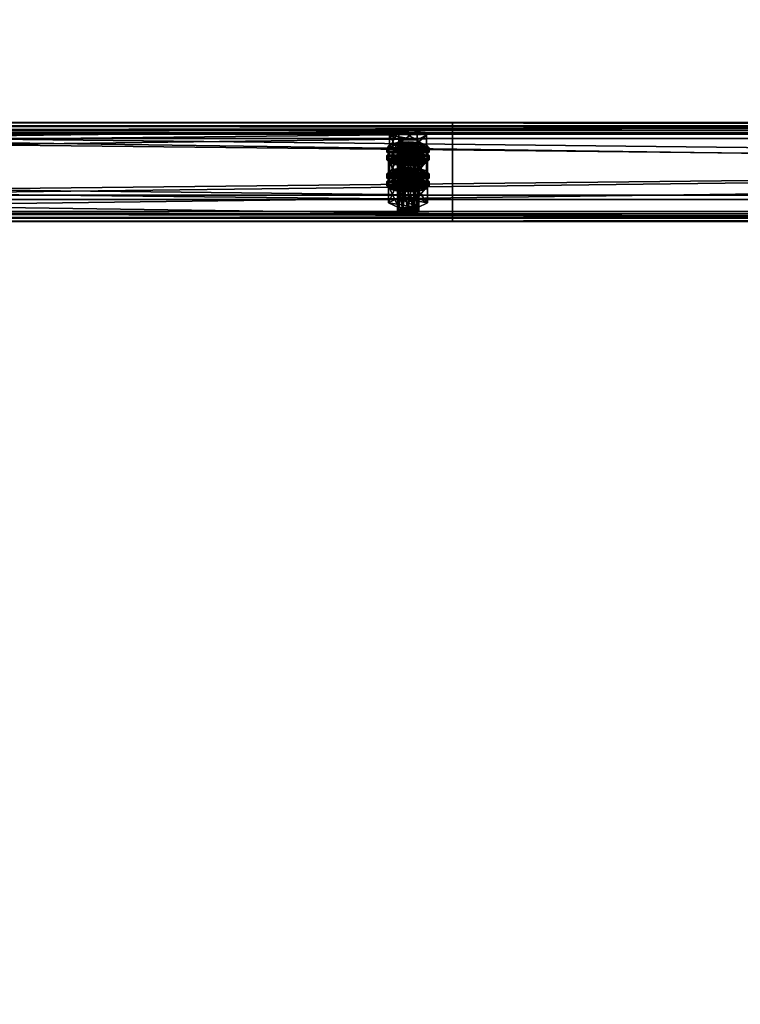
# Model space of a CAD drawing. Header units: millimetres. Extents: x 60485 to 71303, y 100 to 16900.
# Tile 387 of 656: x 68456 to 68863, y 5320 to 5875. Entities that reach past the tile are written whole.
import ezdxf

# ---------------------------------------------------------------- set-up
doc = ezdxf.new("R2010")
doc.units = ezdxf.units.MM
for name, color, linetype in [('13', 7, 'Continuous'), ('3', 7, 'Continuous'), ('9', 7, 'Continuous')]:
    doc.layers.add(name, color=color, linetype=linetype)

msp = doc.modelspace()

# ---------------------------------------------------------------- meshes
at = {"layer": '13', "color": 7}
mesh = msp.add_polyface(dxfattribs=at)
corners = [(68672, 5783.27, 4775.18), (68675, 5804.54, 4780.84), (68672, 5804.3, 4781.61), (68669.8, 5801.91, 4789.45), (68675, 5801.03, 4792.32), (68672, 5801.27, 4791.55), (68680.2, 5801.91, 4789.45), (68669, 5802.78, 4786.58), (68681, 5802.78, 4786.58), (68669.8, 5803.66, 4783.71), (68680.2, 5803.66, 4783.71), (68678, 5804.3, 4781.61), (68664.61, 5802.78, 4786.58), (68669.8, 5805.42, 4777.98), (68669.8, 5812.59, 4780.17), (68664.61, 5809.96, 4788.78), (68680.2, 5812.59, 4780.17), (68680.2, 5800.15, 4795.19), (68669.8, 5800.15, 4795.19), (68669.8, 5807.32, 4797.38), (68680.2, 5807.32, 4797.38), (68663, 5800.39, 4785.85), (68664.61, 5802.15, 4780.11), (68664.61, 5804.54, 4780.84), (68663, 5802.78, 4786.58), (68669, 5803.43, 4775.91), (68669, 5805.82, 4776.64), (68675, 5803.9, 4774.38), (68675, 5806.3, 4775.11), (68675, 5796.88, 4797.33), (68669, 5799.75, 4796.52), (68675, 5799.27, 4798.06), (68669, 5797.35, 4795.79), (68664.61, 5798.64, 4791.59), (68664.61, 5801.03, 4792.32), (68681, 5803.43, 4775.91), (68685.39, 5802.15, 4780.11), (68687, 5800.39, 4785.85), (68685.39, 5798.64, 4791.59), (68685.39, 5801.03, 4792.32), (68687, 5802.78, 4786.58), (68685.39, 5804.54, 4780.84), (68681, 5805.82, 4776.64), (68664.61, 5797.85, 4778.8), (68669, 5799.13, 4774.6), (68669, 5801.52, 4775.33), (68664.61, 5800.24, 4779.53), (68675, 5799.6, 4773.06), (68675, 5801.99, 4773.79), (68681, 5799.13, 4774.6), (68687, 5798.48, 4785.27), (68663, 5798.48, 4785.27), (68685.39, 5800.24, 4779.53)]
mesh.append_faces([[corners[k] for k in face] for face in [(0, 1, 2, 2), (3, 4, 5, 5), (11, 2, 1, 1), (12, 14, 15, 15), (13, 16, 14, 14), (18, 15, 19, 19), (17, 12, 18, 18), (15, 20, 19, 19), (21, 23, 24, 24), (22, 26, 23, 23), (25, 28, 26, 26), (29, 30, 31, 31), (32, 34, 30, 30), (33, 24, 34, 34), (25, 35, 27, 27), (34, 31, 30, 30), (42, 26, 28, 28), (43, 45, 46, 46), (44, 48, 45, 45), (44, 49, 47, 47)]], dxfattribs={"vtx0": -1, "color": 7})
mesh.append_faces([[corners[k] for k in face] for face in [(6, 3, 7, 7), (8, 7, 9, 9), (10, 9, 2, 2), (17, 13, 12, 12), (20, 15, 14, 14), (36, 25, 22, 22), (37, 22, 21, 21), (38, 21, 33, 33), (39, 34, 24, 24), (40, 24, 23, 23), (41, 23, 26, 26), (50, 51, 46, 46), (52, 46, 45, 45)]], dxfattribs={"vtx0": -1, "vtx2": -1, "vtx3": -1, "color": 7})
mesh.append_faces([[corners[k] for k in face] for face in [(12, 13, 14, 14), (17, 18, 19, 19), (18, 12, 15, 15), (21, 22, 23, 23), (22, 25, 26, 26), (25, 27, 28, 28), (32, 33, 34, 34), (33, 21, 24, 24), (43, 44, 45, 45), (44, 47, 48, 48)]], dxfattribs={"vtx2": -1, "vtx3": -1, "color": 7})
mesh = msp.add_polyface(dxfattribs=at)
corners = [(68675, 5783.5, 4774.41), (68678, 5804.3, 4781.61), (68675, 5804.54, 4780.84), (68678, 5783.27, 4775.18), (68680.2, 5803.66, 4783.71), (68675, 5801.03, 4792.32), (68669.8, 5801.91, 4789.45), (68678, 5801.27, 4791.55), (68680.2, 5801.91, 4789.45), (68669, 5802.78, 4786.58), (68681, 5802.78, 4786.58), (68669.8, 5803.66, 4783.71), (68672, 5804.3, 4781.61), (68669.8, 5805.42, 4777.98), (68680.2, 5805.42, 4777.98), (68680.2, 5812.59, 4780.17), (68685.39, 5802.78, 4786.58), (68685.39, 5809.96, 4788.78), (68680.2, 5800.15, 4795.19), (68680.2, 5807.32, 4797.38), (68669.8, 5807.32, 4797.38), (68669.8, 5812.59, 4780.17), (68675, 5803.9, 4774.38), (68681, 5803.43, 4775.91), (68681, 5805.82, 4776.64), (68675, 5806.3, 4775.11), (68685.39, 5802.15, 4780.11), (68685.39, 5804.54, 4780.84), (68687, 5800.39, 4785.85), (68687, 5802.78, 4786.58), (68685.39, 5798.64, 4791.59), (68685.39, 5801.03, 4792.32), (68681, 5799.75, 4796.52), (68681, 5797.35, 4795.79), (68675, 5799.27, 4798.06), (68669, 5803.43, 4775.91), (68664.61, 5802.15, 4780.11), (68663, 5800.39, 4785.85), (68664.61, 5801.03, 4792.32), (68663, 5802.78, 4786.58), (68664.61, 5804.54, 4780.84), (68669, 5805.82, 4776.64), (68675, 5799.6, 4773.06), (68681, 5799.13, 4774.6), (68681, 5801.52, 4775.33), (68675, 5801.99, 4773.79), (68685.39, 5797.85, 4778.8), (68685.39, 5800.24, 4779.53), (68687, 5798.48, 4785.27), (68664.61, 5800.24, 4779.53), (68669, 5801.52, 4775.33)]
mesh.append_faces([[corners[k] for k in face] for face in [(0, 1, 2, 2), (3, 4, 1, 1), (14, 17, 15, 15), (16, 19, 17, 17), (18, 20, 19, 19), (13, 16, 14, 14), (17, 21, 15, 15), (22, 24, 25, 25), (23, 27, 24, 24), (26, 29, 27, 27), (28, 31, 29, 29), (30, 32, 31, 31), (33, 34, 32, 32), (42, 44, 45, 45), (43, 47, 44, 44), (46, 48, 47, 47), (44, 50, 45, 45)]], dxfattribs={"vtx0": -1, "color": 7})
mesh.append_faces([[corners[k] for k in face] for face in [(5, 6, 7, 7), (7, 6, 8, 8), (8, 9, 10, 10), (10, 11, 4, 4), (4, 12, 1, 1), (16, 13, 18, 18), (19, 21, 17, 17), (23, 35, 26, 26), (26, 36, 28, 28), (28, 37, 30, 30), (34, 38, 32, 32), (32, 38, 31, 31), (31, 39, 29, 29), (29, 40, 27, 27), (27, 41, 24, 24), (48, 49, 47, 47), (47, 50, 44, 44)]], dxfattribs={"vtx0": -1, "vtx1": -1, "color": 7})
mesh.append_faces([[corners[k] for k in face] for face in [(13, 14, 15, 15), (14, 16, 17, 17), (16, 18, 19, 19), (22, 23, 24, 24), (23, 26, 27, 27), (26, 28, 29, 29), (28, 30, 31, 31), (42, 43, 44, 44), (43, 46, 47, 47)]], dxfattribs={"vtx2": -1, "vtx3": -1, "color": 7})
mesh = msp.add_polyface(dxfattribs=at)
corners = [(68664.61, 5788.16, 4834.4), (68669.8, 5790.79, 4825.79), (68669.8, 5797.96, 4827.98), (68664.61, 5795.33, 4836.59), (68680.2, 5797.96, 4827.98), (68669.8, 5785.53, 4843), (68669.8, 5792.7, 4845.2), (68680.2, 5792.7, 4845.2), (68669, 5788.81, 4823.73), (68675, 5791.67, 4822.92), (68669, 5791.2, 4824.46), (68681, 5791.2, 4824.46), (68669, 5781.75, 4780.15), (68669.8, 5782.62, 4777.28), (68669.8, 5803.66, 4783.71), (68669, 5802.78, 4786.58), (68672, 5783.27, 4775.18), (68672, 5804.3, 4781.61), (68675, 5783.5, 4774.41), (68675, 5804.54, 4780.84), (68675, 5779.99, 4785.88), (68672, 5780.23, 4785.12), (68672, 5801.27, 4791.55), (68675, 5801.03, 4792.32), (68669.8, 5780.87, 4783.02), (68669.8, 5801.91, 4789.45), (68664.03, 5786.53, 4781.61), (68669.52, 5789.31, 4772.53), (68669.52, 5798.87, 4775.45), (68664.03, 5796.09, 4784.53), (68680.48, 5798.87, 4775.45), (68669.52, 5783.75, 4790.69), (68669.52, 5793.31, 4793.62), (68680.48, 5793.31, 4793.62), (68675, 5796.88, 4797.33), (68669, 5797.35, 4795.79), (68669, 5799.75, 4796.52), (68681, 5797.35, 4795.79), (68664.61, 5798.64, 4791.59), (68663, 5796.09, 4784.53), (68664.61, 5797.85, 4778.8), (68664.61, 5800.24, 4779.53), (68663, 5798.48, 4785.27), (68675, 5792.58, 4796.01), (68669, 5793.05, 4794.47), (68669, 5795.44, 4795.2), (68675, 5794.97, 4796.74), (68664.61, 5794.34, 4790.27), (68664.61, 5796.73, 4791), (68685.39, 5797.85, 4778.8), (68669, 5799.13, 4774.6), (68687, 5796.09, 4784.53), (68685.39, 5794.34, 4790.27), (68681, 5793.05, 4794.47), (68685.39, 5796.73, 4791)]
mesh.append_faces([[corners[k] for k in face] for face in [(0, 2, 3, 3), (1, 4, 2, 2), (5, 3, 6, 6), (3, 7, 6, 6), (8, 9, 10, 10), (11, 10, 9, 9), (12, 14, 15, 15), (13, 17, 14, 14), (20, 22, 23, 23), (21, 25, 22, 22), (24, 15, 25, 25), (26, 28, 29, 29), (27, 30, 28, 28), (31, 29, 32, 32), (29, 33, 32, 32), (37, 35, 34, 34), (39, 41, 42, 42), (43, 45, 46, 46), (44, 48, 45, 45), (47, 42, 48, 48), (48, 46, 45, 45)]], dxfattribs={"vtx0": -1, "color": 7})
mesh.append_faces([[corners[k] for k in face] for face in [(7, 3, 2, 2), (33, 29, 28, 28), (37, 38, 35, 35), (49, 50, 40, 40), (51, 40, 39, 39), (52, 39, 47, 47), (53, 47, 44, 44), (54, 48, 42, 42)]], dxfattribs={"vtx0": -1, "vtx2": -1, "vtx3": -1, "color": 7})
mesh.append_faces([[corners[k] for k in face] for face in [(0, 1, 2, 2), (5, 0, 3, 3), (12, 13, 14, 14), (13, 16, 17, 17), (16, 18, 19, 19), (20, 21, 22, 22), (21, 24, 25, 25), (24, 12, 15, 15), (26, 27, 28, 28), (34, 35, 36, 36), (39, 40, 41, 41), (43, 44, 45, 45), (44, 47, 48, 48), (47, 39, 42, 42)]], dxfattribs={"vtx2": -1, "vtx3": -1, "color": 7})
mesh = msp.add_polyface(dxfattribs=at)
corners = [(68669.8, 5790.79, 4825.79), (68680.2, 5790.79, 4825.79), (68680.2, 5797.96, 4827.98), (68685.39, 5788.16, 4834.4), (68685.39, 5795.33, 4836.59), (68680.2, 5792.7, 4845.2), (68680.2, 5785.53, 4843), (68669.8, 5792.7, 4845.2), (68669.8, 5797.96, 4827.98), (68675, 5789.28, 4822.19), (68681, 5791.2, 4824.46), (68675, 5791.67, 4822.92), (68685.39, 5789.91, 4828.66), (68669, 5791.2, 4824.46), (68675, 5783.5, 4774.41), (68678, 5783.27, 4775.18), (68678, 5804.3, 4781.61), (68680.2, 5782.62, 4777.28), (68680.2, 5803.66, 4783.71), (68681, 5781.75, 4780.15), (68681, 5802.78, 4786.58), (68680.2, 5780.87, 4783.02), (68680.2, 5801.91, 4789.45), (68678, 5780.23, 4785.12), (68678, 5801.27, 4791.55), (68675, 5801.03, 4792.32), (68669.52, 5789.31, 4772.53), (68680.48, 5789.31, 4772.53), (68680.48, 5798.87, 4775.45), (68685.97, 5786.53, 4781.61), (68685.97, 5796.09, 4784.53), (68680.48, 5793.31, 4793.62), (68680.48, 5783.75, 4790.69), (68669.52, 5793.31, 4793.62), (68669.52, 5798.87, 4775.45), (68685.39, 5798.64, 4791.59), (68681, 5797.35, 4795.79), (68681, 5799.75, 4796.52), (68675, 5796.88, 4797.33), (68675, 5799.27, 4798.06), (68664.61, 5798.64, 4791.59), (68685.39, 5797.85, 4778.8), (68687, 5796.09, 4784.53), (68687, 5798.48, 4785.27), (68685.39, 5794.34, 4790.27), (68685.39, 5796.73, 4791), (68681, 5793.05, 4794.47), (68681, 5795.44, 4795.2), (68675, 5792.58, 4796.01), (68675, 5794.97, 4796.74), (68681, 5799.13, 4774.6), (68669, 5799.13, 4774.6), (68664.61, 5797.85, 4778.8), (68663, 5796.09, 4784.53), (68664.61, 5794.34, 4790.27), (68669, 5793.05, 4794.47), (68664.61, 5796.73, 4791), (68663, 5798.48, 4785.27)]
mesh.append_faces([[corners[k] for k in face] for face in [(1, 4, 2, 2), (3, 5, 4, 4), (6, 7, 5, 5), (4, 8, 2, 2), (9, 10, 11, 11), (17, 20, 18, 18), (19, 22, 20, 20), (21, 24, 22, 22), (23, 25, 24, 24), (27, 30, 28, 28), (29, 31, 30, 30), (32, 33, 31, 31), (30, 34, 28, 28), (42, 45, 43, 43), (44, 47, 45, 45), (46, 49, 47, 47), (46, 55, 48, 48)]], dxfattribs={"vtx0": -1, "color": 7})
mesh.append_faces([[corners[k] for k in face] for face in [(5, 8, 4, 4), (12, 13, 10, 10), (31, 34, 30, 30), (35, 40, 36, 36), (50, 51, 41, 41), (41, 52, 42, 42), (42, 53, 44, 44), (44, 54, 46, 46), (49, 56, 47, 47), (47, 56, 45, 45), (45, 57, 43, 43)]], dxfattribs={"vtx0": -1, "vtx1": -1, "color": 7})
mesh.append_faces([[corners[k] for k in face] for face in [(0, 1, 2, 2), (1, 3, 4, 4), (14, 15, 16, 16), (15, 17, 18, 18), (17, 19, 20, 20), (19, 21, 22, 22), (21, 23, 24, 24), (26, 27, 28, 28), (27, 29, 30, 30), (35, 36, 37, 37), (36, 38, 39, 39), (41, 42, 43, 43), (42, 44, 45, 45), (44, 46, 47, 47), (46, 48, 49, 49)]], dxfattribs={"vtx2": -1, "vtx3": -1, "color": 7})
mesh = msp.add_polyface(dxfattribs=at)
corners = [(68675, 5768.88, 4822.22), (68678, 5789.68, 4829.43), (68675, 5789.91, 4828.66), (68678, 5768.64, 4822.99), (68680.2, 5789.04, 4831.53), (68680.2, 5768, 4825.09), (68681, 5788.16, 4834.4), (68675, 5786.4, 4840.13), (68669.8, 5787.28, 4837.26), (68678, 5786.64, 4839.36), (68680.2, 5787.28, 4837.26), (68669, 5788.16, 4834.4), (68669.8, 5789.04, 4831.53), (68672, 5789.68, 4829.43), (68685.39, 5788.16, 4834.4), (68680.2, 5785.53, 4843), (68680.2, 5792.7, 4845.2), (68669.8, 5790.79, 4825.79), (68680.2, 5790.79, 4825.79), (68685.97, 5781.47, 4832.35), (68669.52, 5784.24, 4823.26), (68680.48, 5784.24, 4823.26), (68675, 5789.28, 4822.19), (68681, 5788.81, 4823.73), (68681, 5791.2, 4824.46), (68685.39, 5787.52, 4827.93), (68685.39, 5789.91, 4828.66), (68687, 5785.77, 4833.66), (68687, 5788.16, 4834.4), (68685.39, 5784.01, 4839.4), (68685.39, 5786.4, 4840.13), (68681, 5782.73, 4843.6), (68681, 5785.12, 4844.33), (68675, 5782.26, 4845.14), (68675, 5784.65, 4845.87), (68669, 5788.81, 4823.73), (68664.61, 5787.52, 4827.93), (68663, 5785.77, 4833.66), (68664.61, 5786.4, 4840.13), (68663, 5788.16, 4834.4), (68664.61, 5789.91, 4828.66), (68675, 5784.98, 4820.87), (68681, 5784.51, 4822.41), (68681, 5786.9, 4823.14), (68675, 5787.37, 4821.6), (68685.39, 5783.22, 4826.61), (68685.39, 5785.61, 4827.34), (68687, 5783.86, 4833.08), (68669, 5784.51, 4822.41), (68664.61, 5785.61, 4827.34), (68669, 5786.9, 4823.14), (68678, 5780.23, 4785.12), (68675, 5779.99, 4785.88), (68675, 5801.03, 4792.32), (68685.97, 5786.53, 4781.61), (68680.48, 5783.75, 4790.69), (68680.48, 5793.31, 4793.62), (68669.52, 5789.31, 4772.53), (68680.48, 5789.31, 4772.53)]
mesh.append_faces([[corners[k] for k in face] for face in [(0, 1, 2, 2), (3, 4, 1, 1), (5, 6, 4, 4), (4, 2, 1, 1), (17, 14, 18, 18), (19, 20, 21, 21), (23, 26, 24, 24), (25, 28, 26, 26), (27, 30, 28, 28), (29, 32, 30, 30), (31, 34, 32, 32), (41, 43, 44, 44), (42, 46, 43, 43), (45, 47, 46, 46), (57, 54, 58, 58)]], dxfattribs={"vtx0": -1, "color": 7})
mesh.append_faces([[corners[k] for k in face] for face in [(7, 8, 9, 9), (9, 8, 10, 10), (10, 11, 6, 6), (6, 12, 4, 4), (14, 17, 15, 15), (23, 35, 25, 25), (25, 36, 27, 27), (27, 37, 29, 29), (34, 38, 32, 32), (32, 38, 30, 30), (30, 39, 28, 28), (28, 40, 26, 26), (42, 48, 45, 45), (47, 49, 46, 46), (46, 50, 43, 43), (54, 57, 55, 55)]], dxfattribs={"vtx0": -1, "vtx1": -1, "color": 7})
mesh.append_faces([[corners[k] for k in face] for face in [(4, 13, 2, 2)]], dxfattribs={"vtx0": -1, "vtx2": -1, "vtx3": -1, "color": 7})
mesh.append_faces([[corners[k] for k in face] for face in [(14, 15, 16, 16), (22, 23, 24, 24), (23, 25, 26, 26), (25, 27, 28, 28), (27, 29, 30, 30), (29, 31, 32, 32), (31, 33, 34, 34), (41, 42, 43, 43), (42, 45, 46, 46), (51, 52, 53, 53), (54, 55, 56, 56)]], dxfattribs={"vtx2": -1, "vtx3": -1, "color": 7})
mesh = msp.add_polyface(dxfattribs=at)
corners = [(68669.8, 5768, 4825.09), (68672, 5789.68, 4829.43), (68669.8, 5789.04, 4831.53), (68672, 5768.64, 4822.99), (68675, 5789.91, 4828.66), (68669.8, 5787.28, 4837.26), (68675, 5786.4, 4840.13), (68672, 5786.64, 4839.36), (68680.2, 5787.28, 4837.26), (68669, 5788.16, 4834.4), (68681, 5788.16, 4834.4), (68680.2, 5789.04, 4831.53), (68680.2, 5785.53, 4843), (68669.8, 5785.53, 4843), (68669.8, 5792.7, 4845.2), (68669.8, 5790.79, 4825.79), (68664.61, 5788.16, 4834.4), (68663, 5785.77, 4833.66), (68664.61, 5787.52, 4827.93), (68664.61, 5789.91, 4828.66), (68663, 5788.16, 4834.4), (68669, 5788.81, 4823.73), (68669, 5791.2, 4824.46), (68675, 5789.28, 4822.19), (68675, 5791.67, 4822.92), (68675, 5782.26, 4845.14), (68669, 5782.73, 4843.6), (68669, 5785.12, 4844.33), (68675, 5784.65, 4845.87), (68664.61, 5784.01, 4839.4), (68664.61, 5786.4, 4840.13), (68681, 5788.81, 4823.73), (68685.39, 5787.52, 4827.93), (68687, 5785.77, 4833.66), (68685.39, 5784.01, 4839.4), (68685.39, 5786.4, 4840.13), (68687, 5788.16, 4834.4), (68685.39, 5789.91, 4828.66), (68663, 5781.47, 4832.35), (68664.61, 5783.22, 4826.61), (68664.61, 5785.61, 4827.34), (68663, 5783.86, 4833.08), (68669, 5784.51, 4822.41), (68669, 5786.9, 4823.14), (68675, 5784.98, 4820.87), (68675, 5787.37, 4821.6), (68681, 5784.51, 4822.41), (68685.39, 5783.22, 4826.61), (68687, 5783.86, 4833.08), (68685.39, 5785.61, 4827.34), (68681, 5786.9, 4823.14), (68680.48, 5783.75, 4790.69), (68669.52, 5783.75, 4790.69), (68669.52, 5793.31, 4793.62), (68664.03, 5786.53, 4781.61), (68664.03, 5796.09, 4784.53), (68669.52, 5789.31, 4772.53)]
mesh.append_faces([[corners[k] for k in face] for face in [(0, 1, 2, 2), (3, 4, 1, 1), (5, 6, 7, 7), (12, 16, 13, 13), (17, 19, 20, 20), (18, 22, 19, 19), (25, 27, 28, 28), (26, 30, 27, 27), (29, 20, 30, 30), (21, 31, 23, 23), (30, 28, 27, 27), (38, 40, 41, 41), (39, 43, 40, 40), (42, 45, 43, 43), (42, 46, 44, 44), (50, 43, 45, 45), (51, 54, 52, 52)]], dxfattribs={"vtx0": -1, "color": 7})
mesh.append_faces([[corners[k] for k in face] for face in [(8, 5, 9, 9), (10, 9, 2, 2), (11, 2, 1, 1), (12, 15, 16, 16), (32, 21, 18, 18), (33, 18, 17, 17), (34, 17, 29, 29), (35, 30, 20, 20), (36, 20, 19, 19), (37, 19, 22, 22), (47, 42, 39, 39), (48, 41, 40, 40), (49, 40, 43, 43), (51, 56, 54, 54)]], dxfattribs={"vtx0": -1, "vtx2": -1, "vtx3": -1, "color": 7})
mesh.append_faces([[corners[k] for k in face] for face in [(12, 13, 14, 14), (17, 18, 19, 19), (18, 21, 22, 22), (21, 23, 24, 24), (25, 26, 27, 27), (26, 29, 30, 30), (29, 17, 20, 20), (38, 39, 40, 40), (39, 42, 43, 43), (42, 44, 45, 45), (51, 52, 53, 53), (52, 54, 55, 55)]], dxfattribs={"vtx2": -1, "vtx3": -1, "color": 7})
mesh = msp.add_polyface(dxfattribs=at)
corners = [(68669, 5767.12, 4827.96), (68669.8, 5768, 4825.09), (68669.8, 5789.04, 4831.53), (68669, 5788.16, 4834.4), (68672, 5768.64, 4822.99), (68672, 5789.68, 4829.43), (68675, 5768.88, 4822.22), (68675, 5789.91, 4828.66), (68675, 5765.37, 4833.7), (68672, 5765.6, 4832.93), (68672, 5786.64, 4839.36), (68675, 5786.4, 4840.13), (68669.8, 5766.24, 4830.83), (68669.8, 5787.28, 4837.26), (68678, 5768.64, 4822.99), (68680.2, 5768, 4825.09), (68681, 5767.12, 4827.96), (68680.2, 5766.24, 4830.83), (68678, 5765.6, 4832.93), (68664.03, 5771.9, 4829.42), (68669.52, 5774.68, 4820.34), (68669.52, 5784.24, 4823.26), (68664.03, 5781.47, 4832.35), (68680.48, 5784.24, 4823.26), (68680.48, 5769.12, 4838.51), (68669.52, 5769.12, 4838.51), (68669.52, 5778.69, 4841.43), (68680.48, 5778.69, 4841.43), (68681, 5782.73, 4843.6), (68664.61, 5784.01, 4839.4), (68669, 5782.73, 4843.6), (68675, 5782.26, 4845.14), (68675, 5777.96, 4843.82), (68669, 5778.43, 4842.29), (68669, 5780.82, 4843.02), (68675, 5780.35, 4844.55), (68664.61, 5779.71, 4838.09), (68664.61, 5782.1, 4838.82), (68663, 5781.47, 4832.35), (68663, 5783.86, 4833.08), (68687, 5781.47, 4832.35), (68664.61, 5783.22, 4826.61), (68685.39, 5779.71, 4838.09), (68681, 5778.43, 4842.29), (68685.39, 5782.1, 4838.82), (68680.2, 5782.62, 4777.28), (68672, 5783.27, 4775.18), (68669.8, 5782.62, 4777.28), (68681, 5781.75, 4780.15), (68669, 5781.75, 4780.15), (68680.2, 5780.87, 4783.02), (68669.8, 5780.87, 4783.02), (68678, 5780.23, 4785.12), (68672, 5780.23, 4785.12)]
mesh.append_faces([[corners[k] for k in face] for face in [(0, 2, 3, 3), (8, 10, 11, 11), (9, 13, 10, 10), (12, 3, 13, 13), (4, 14, 6, 6), (18, 9, 8, 8), (19, 21, 22, 22), (20, 23, 21, 21), (25, 22, 26, 26), (24, 19, 25, 25), (22, 27, 26, 26), (28, 30, 31, 31), (32, 34, 35, 35), (33, 37, 34, 34), (36, 39, 37, 37), (37, 35, 34, 34)]], dxfattribs={"vtx0": -1, "color": 7})
mesh.append_faces([[corners[k] for k in face] for face in [(15, 4, 1, 1), (16, 1, 0, 0), (17, 0, 12, 12), (18, 12, 9, 9), (24, 20, 19, 19), (27, 22, 21, 21), (28, 29, 30, 30), (40, 41, 38, 38), (42, 38, 36, 36), (43, 36, 33, 33), (44, 37, 39, 39), (45, 46, 47, 47), (48, 47, 49, 49), (50, 49, 51, 51), (52, 51, 53, 53)]], dxfattribs={"vtx0": -1, "vtx2": -1, "vtx3": -1, "color": 7})
mesh.append_faces([[corners[k] for k in face] for face in [(0, 1, 2, 2), (1, 4, 5, 5), (4, 6, 7, 7), (8, 9, 10, 10), (9, 12, 13, 13), (12, 0, 3, 3), (19, 20, 21, 21), (24, 25, 26, 26), (25, 19, 22, 22), (32, 33, 34, 34), (33, 36, 37, 37), (36, 38, 39, 39)]], dxfattribs={"vtx2": -1, "vtx3": -1, "color": 7})
mesh = msp.add_polyface(dxfattribs=at)
corners = [(68675, 5768.88, 4822.22), (68678, 5768.64, 4822.99), (68678, 5789.68, 4829.43), (68680.2, 5768, 4825.09), (68680.2, 5789.04, 4831.53), (68681, 5767.12, 4827.96), (68681, 5788.16, 4834.4), (68680.2, 5766.24, 4830.83), (68680.2, 5787.28, 4837.26), (68678, 5765.6, 4832.93), (68678, 5786.64, 4839.36), (68675, 5765.37, 4833.7), (68675, 5786.4, 4840.13), (68672, 5768.64, 4822.99), (68669.8, 5768, 4825.09), (68669, 5767.12, 4827.96), (68669.8, 5766.24, 4830.83), (68669.52, 5774.68, 4820.34), (68680.48, 5774.68, 4820.34), (68680.48, 5784.24, 4823.26), (68685.97, 5771.9, 4829.42), (68685.97, 5781.47, 4832.35), (68680.48, 5769.12, 4838.51), (68680.48, 5778.69, 4841.43), (68669.52, 5778.69, 4841.43), (68669.52, 5784.24, 4823.26), (68685.39, 5784.01, 4839.4), (68664.61, 5784.01, 4839.4), (68681, 5782.73, 4843.6), (68685.39, 5783.22, 4826.61), (68687, 5781.47, 4832.35), (68687, 5783.86, 4833.08), (68685.39, 5779.71, 4838.09), (68685.39, 5782.1, 4838.82), (68681, 5778.43, 4842.29), (68681, 5780.82, 4843.02), (68675, 5777.96, 4843.82), (68675, 5780.35, 4844.55), (68664.61, 5783.22, 4826.61), (68663, 5781.47, 4832.35), (68664.61, 5779.71, 4838.09), (68669, 5778.43, 4842.29), (68664.61, 5782.1, 4838.82), (68663, 5783.86, 4833.08), (68672, 5783.27, 4775.18), (68678, 5783.27, 4775.18), (68675, 5783.5, 4774.41), (68680.2, 5782.62, 4777.28), (68669.8, 5782.62, 4777.28), (68681, 5781.75, 4780.15), (68669, 5781.75, 4780.15), (68680.2, 5780.87, 4783.02), (68669.8, 5780.87, 4783.02), (68678, 5780.23, 4785.12), (68672, 5780.23, 4785.12), (68675, 5779.99, 4785.88)]
mesh.append_faces([[corners[k] for k in face] for face in [(5, 8, 6, 6), (7, 10, 8, 8), (9, 12, 10, 10), (18, 21, 19, 19), (20, 23, 21, 21), (22, 24, 23, 23), (17, 20, 18, 18), (30, 33, 31, 31), (32, 35, 33, 33), (34, 37, 35, 35), (34, 41, 36, 36), (44, 45, 46, 46), (53, 54, 55, 55)]], dxfattribs={"vtx0": -1, "color": 7})
mesh.append_faces([[corners[k] for k in face] for face in [(1, 13, 3, 3), (3, 14, 5, 5), (5, 15, 7, 7), (7, 16, 9, 9), (20, 17, 22, 22), (23, 25, 21, 21), (26, 27, 28, 28), (29, 38, 30, 30), (30, 39, 32, 32), (32, 40, 34, 34), (37, 42, 35, 35), (35, 42, 33, 33), (33, 43, 31, 31), (45, 44, 47, 47), (47, 48, 49, 49), (49, 50, 51, 51), (51, 52, 53, 53)]], dxfattribs={"vtx0": -1, "vtx1": -1, "color": 7})
mesh.append_faces([[corners[k] for k in face] for face in [(0, 1, 2, 2), (1, 3, 4, 4), (3, 5, 6, 6), (5, 7, 8, 8), (7, 9, 10, 10), (9, 11, 12, 12), (17, 18, 19, 19), (18, 20, 21, 21), (20, 22, 23, 23), (29, 30, 31, 31), (30, 32, 33, 33), (32, 34, 35, 35), (34, 36, 37, 37)]], dxfattribs={"vtx2": -1, "vtx3": -1, "color": 7})
at = {"layer": '3', "color": 91}
mesh = msp.add_polyface(dxfattribs=at)
corners = [(68466.43, 6631.15, 4917.4), (68510.18, 6661.42, 4926.66), (70833.52, 3590.56, 3987.8), (70789.77, 3560.29, 3978.55), (68510.18, 6639.78, 4997.42), (70833.52, 3568.93, 4058.57), (68466.43, 6609.51, 4988.17), (70789.77, 3538.66, 4049.31), (68464, 6630.34, 4914.02), (68464, 6606.95, 4990.52), (70787.33, 3536.1, 4051.67), (70787.33, 3559.49, 3975.16), (68512.61, 6640.59, 5000.81), (70835.95, 3569.73, 4061.95), (68512.61, 6663.98, 4924.3), (70835.95, 3593.12, 3985.45)]
mesh.append_faces([[corners[k] for k in face] for face in [(0, 2, 3, 3), (1, 5, 2, 2), (4, 7, 5, 5), (6, 3, 7, 7), (8, 10, 11, 11), (9, 13, 10, 10), (12, 15, 13, 13), (14, 11, 15, 15)]], dxfattribs={"vtx0": -1, "color": 91})
mesh.append_faces([[corners[k] for k in face] for face in [(9, 6, 12, 12), (6, 8, 0, 0), (0, 8, 1, 1), (12, 4, 14, 14), (4, 12, 6, 6), (14, 1, 8, 8), (3, 10, 7, 7), (15, 2, 13, 13)]], dxfattribs={"vtx0": -1, "vtx1": -1, "color": 91})
mesh.append_faces([[corners[k] for k in face] for face in [(6, 9, 8, 8), (14, 4, 1, 1), (11, 3, 2, 2), (3, 11, 10, 10), (7, 10, 13, 13), (2, 15, 11, 11), (13, 2, 5, 5), (13, 5, 7, 7)]], dxfattribs={"vtx0": -1, "vtx2": -1, "vtx3": -1, "color": 91})
mesh.append_faces([[corners[k] for k in face] for face in [(0, 1, 2, 2), (1, 4, 5, 5), (4, 6, 7, 7), (6, 0, 3, 3), (8, 9, 10, 10), (9, 12, 13, 13), (12, 14, 15, 15), (14, 8, 11, 11)]], dxfattribs={"vtx2": -1, "vtx3": -1, "color": 91})
at = {"layer": '9', "color": 243}
mesh = msp.add_polyface(dxfattribs=at)
corners = [(68700, 5765.69, 4738.63), (68700, 5810.63, 4752.38), (65500, 5810.63, 4752.38), (65500, 5765.69, 4738.63), (68700, 5776.12, 4865.22), (65500, 5776.12, 4865.22), (68700, 5811.5, 4876.04), (65500, 5811.5, 4876.04), (68700, 5815.3, 4863.61), (65500, 5815.3, 4863.61), (68700, 5817.21, 4864.2), (65500, 5817.21, 4864.2), (68700, 5812.83, 4878.54), (65500, 5812.83, 4878.54), (68700, 5773.62, 4866.55), (65500, 5773.62, 4866.55), (68700, 5808.13, 4753.71), (65500, 5808.13, 4753.71), (68700, 5767.02, 4741.13), (65500, 5767.02, 4741.13), (68700, 5763.21, 4753.56), (65500, 5763.21, 4753.56), (68700, 5761.3, 4752.98), (65500, 5761.3, 4752.98)]
mesh.append_faces([[corners[k] for k in face] for face in [(0, 2, 3, 3), (1, 5, 2, 2), (4, 7, 5, 5), (6, 9, 7, 7), (8, 11, 9, 9), (10, 13, 11, 11), (12, 15, 13, 13), (14, 17, 15, 15), (16, 19, 17, 17), (18, 21, 19, 19), (20, 23, 21, 21), (22, 3, 23, 23), (20, 0, 22, 22), (8, 12, 10, 10), (11, 7, 9, 9), (3, 21, 23, 23)]], dxfattribs={"vtx0": -1, "color": 243})
mesh.append_faces([[corners[k] for k in face] for face in [(1, 16, 4, 4), (16, 0, 18, 18), (18, 0, 20, 20), (12, 6, 14, 14), (21, 3, 19, 19), (19, 2, 17, 17), (17, 2, 15, 15), (15, 5, 13, 13)]], dxfattribs={"vtx0": -1, "vtx1": -1, "color": 243})
mesh.append_faces([[corners[k] for k in face] for face in [(16, 1, 0, 0), (4, 16, 14, 14), (12, 8, 6, 6), (14, 6, 4, 4), (7, 11, 13, 13), (19, 3, 2, 2), (15, 2, 5, 5), (13, 5, 7, 7)]], dxfattribs={"vtx0": -1, "vtx2": -1, "vtx3": -1, "color": 243})
mesh.append_faces([[corners[k] for k in face] for face in [(0, 1, 2, 2), (1, 4, 5, 5), (4, 6, 7, 7), (6, 8, 9, 9), (8, 10, 11, 11), (10, 12, 13, 13), (12, 14, 15, 15), (14, 16, 17, 17), (16, 18, 19, 19), (18, 20, 21, 21), (20, 22, 23, 23), (22, 0, 3, 3)]], dxfattribs={"vtx2": -1, "vtx3": -1, "color": 243})
mesh = msp.add_polyface(dxfattribs=at)
corners = [(71300, 5765.69, 4738.63), (71300, 5810.63, 4752.38), (68100, 5810.63, 4752.38), (68100, 5765.69, 4738.63), (71300, 5776.12, 4865.22), (68100, 5776.12, 4865.22), (71300, 5811.5, 4876.04), (68100, 5811.5, 4876.04), (71300, 5815.3, 4863.61), (68100, 5815.3, 4863.61), (71300, 5817.21, 4864.2), (68100, 5817.21, 4864.2), (71300, 5812.83, 4878.54), (68100, 5812.83, 4878.54), (71300, 5773.62, 4866.55), (68100, 5773.62, 4866.55), (71300, 5808.13, 4753.71), (68100, 5808.13, 4753.71), (71300, 5767.02, 4741.13), (68100, 5767.02, 4741.13), (71300, 5763.21, 4753.56), (68100, 5763.21, 4753.56), (71300, 5761.3, 4752.98), (68100, 5761.3, 4752.98)]
mesh.append_faces([[corners[k] for k in face] for face in [(0, 2, 3, 3), (1, 5, 2, 2), (4, 7, 5, 5), (6, 9, 7, 7), (8, 11, 9, 9), (10, 13, 11, 11), (12, 15, 13, 13), (14, 17, 15, 15), (16, 19, 17, 17), (18, 21, 19, 19), (20, 23, 21, 21), (22, 3, 23, 23), (8, 12, 10, 10), (11, 7, 9, 9)]], dxfattribs={"vtx0": -1, "color": 243})
mesh.append_faces([[corners[k] for k in face] for face in [(12, 6, 14, 14), (14, 1, 16, 16), (16, 0, 18, 18), (3, 19, 23, 23), (19, 2, 17, 17), (17, 2, 15, 15), (15, 5, 13, 13), (13, 7, 11, 11)]], dxfattribs={"vtx0": -1, "vtx1": -1, "color": 243})
mesh.append_faces([[corners[k] for k in face] for face in [(12, 8, 6, 6), (14, 6, 4, 4), (14, 4, 1, 1), (16, 1, 0, 0), (18, 0, 22, 22), (19, 3, 2, 2), (15, 2, 5, 5), (13, 5, 7, 7)]], dxfattribs={"vtx0": -1, "vtx2": -1, "vtx3": -1, "color": 243})
mesh.append_faces([[corners[k] for k in face] for face in [(21, 23, 19, 19)]], dxfattribs={"vtx1": -1, "color": 243})
mesh.append_faces([[corners[k] for k in face] for face in [(0, 1, 2, 2), (1, 4, 5, 5), (4, 6, 7, 7), (6, 8, 9, 9), (8, 10, 11, 11), (10, 12, 13, 13), (12, 14, 15, 15), (14, 16, 17, 17), (16, 18, 19, 19), (18, 20, 21, 21), (20, 22, 23, 23), (22, 0, 3, 3), (22, 20, 18, 18)]], dxfattribs={"vtx2": -1, "vtx3": -1, "color": 243})

doc.saveas('drawing.dxf')
